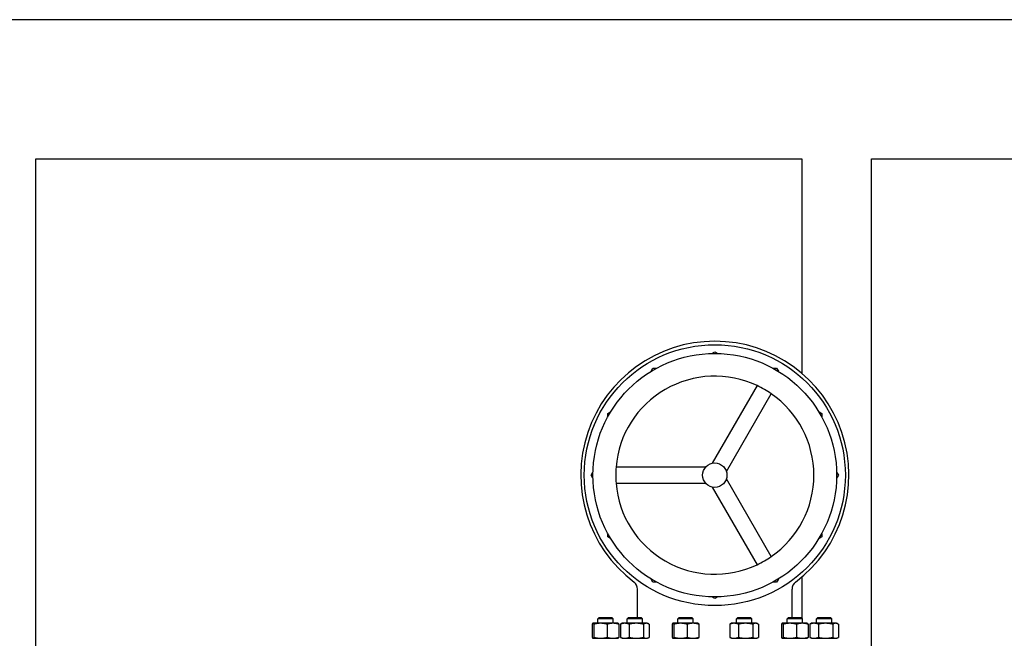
# Model space of a CAD drawing. Header units: inches. Extents: x 36 to 1719, y -84 to 1122.
# Tile 502 of 558: x 862 to 919, y 863 to 898. Entities that reach past the tile are written whole.
import ezdxf

# ---------------------------------------------------------------- set-up
doc = ezdxf.new("R2010")
doc.units = ezdxf.units.IN
doc.header["$LTSCALE"] = 48
doc.header["$MEASUREMENT"] = 0
doc.layers.add('Visible (ANSI)', color=7, linetype='Continuous', lineweight=30)

msp = doc.modelspace()

# ---------------------------------------------------------------- linework, layer by layer
at = {"layer": 'Visible (ANSI)'}
for p, q in [((1046.91768, 898.4914), (785.97918, 898.4914)), ((863.41768, 890.4914), (907.41768, 890.4914)), ((863.41768, 765.4914), (863.41768, 890.4914)), ((907.41768, 890.4914), (907.41768, 878.15966)), ((911.41768, 890.4914), (955.41768, 890.4914)), ((911.41768, 855.47047), (911.41768, 890.4914)), ((902.2406, 879.30166), (902.41768, 879.4039)), ((902.41768, 879.4039), (902.59477, 879.30166)), ((898.76544, 878.27559), (898.86768, 878.45268)), ((898.86768, 878.45268), (899.07216, 878.45268)), ((905.7632, 878.45268), (905.96768, 878.45268)), ((905.96768, 878.45268), (906.06992, 878.27559)), ((904.85085, 877.4516), (902.27441, 872.98908)), ((903.0827, 872.52241), (905.65914, 876.98493)), ((896.2689, 875.8539), (896.44599, 875.95614)), ((896.2689, 875.64942), (896.2689, 875.8539)), ((908.38938, 875.95614), (908.56646, 875.8539)), ((908.56646, 875.8539), (908.56646, 875.64942)), ((901.89593, 872.77056), (896.74306, 872.77056)), ((895.31768, 872.3039), (895.41992, 872.48098)), ((895.41992, 872.12681), (895.31768, 872.3039)), ((909.41544, 872.48098), (909.51768, 872.3039)), ((909.51768, 872.3039), (909.41544, 872.12681)), ((896.74306, 871.83723), (901.89593, 871.83723)), ((905.65914, 867.62286), (903.0827, 872.08538)), ((902.27441, 871.61872), (904.85085, 867.15619)), ((896.2689, 868.7539), (896.2689, 868.95838)), ((908.56646, 868.95838), (908.56646, 868.7539)), ((896.44599, 868.65166), (896.2689, 868.7539)), ((908.56646, 868.7539), (908.38938, 868.65166)), ((898.86768, 866.15512), (898.76544, 866.3322)), ((899.07216, 866.15512), (898.86768, 866.15512)), ((905.96768, 866.15512), (905.7632, 866.15512)), ((906.06992, 866.3322), (905.96768, 866.15512)), ((907.41768, 866.44813), (907.41768, 864.07968)), ((897.97768, 864.1189), (897.97768, 865.75895)), ((906.85768, 864.1189), (906.85768, 865.75895)), ((902.41768, 865.2039), (902.2406, 865.30614)), ((902.59477, 865.30614), (902.41768, 865.2039)), ((895.37517, 863.73603), (895.37517, 862.98076)), ((895.42016, 863.7879), (895.41483, 863.78541)), ((895.42546, 863.7879), (895.42016, 863.7879)), ((895.85774, 863.7879), (895.42546, 863.7879)), ((895.47574, 863.73603), (895.47574, 862.98076)), ((895.77458, 864.1189), (895.70166, 864.04598)), ((896.57666, 864.04598), (895.70166, 864.04598)), ((895.70166, 863.7879), (895.70166, 864.04598)), ((895.77458, 864.1189), (896.50375, 864.1189)), ((896.57144, 863.7879), (895.85774, 863.7879)), ((896.23973, 863.73603), (896.23973, 862.98076)), ((896.50375, 864.1189), (896.57666, 864.04598)), ((896.85816, 863.7879), (896.57144, 863.7879)), ((896.57666, 863.7879), (896.57666, 864.04598)), ((896.85816, 863.7879), (896.8635, 863.78541)), ((896.90315, 863.73603), (896.90315, 862.98076)), ((896.99737, 863.73603), (896.99737, 862.98076)), ((897.10249, 863.7879), (897.04015, 863.75883)), ((897.24695, 863.7879), (897.10249, 863.7879)), ((897.90858, 863.7879), (897.24695, 863.7879)), ((897.4569, 864.1189), (897.38399, 864.04598)), ((898.25899, 864.04598), (897.38399, 864.04598)), ((897.38399, 863.7879), (897.38399, 864.04598)), ((897.4569, 864.1189), (898.18607, 864.1189)), ((897.49652, 863.73603), (897.49652, 862.98076)), ((898.48312, 863.7879), (897.90858, 863.7879)), ((898.18607, 864.1189), (898.25899, 864.04598)), ((898.25899, 863.7879), (898.25899, 864.04598)), ((898.32064, 863.73603), (898.32064, 862.98076)), ((898.54049, 863.7879), (898.48312, 863.7879)), ((898.54049, 863.7879), (898.60283, 863.75883)), ((898.6456, 863.73603), (898.6456, 862.98076)), ((899.97137, 863.73603), (899.97137, 862.98076)), ((900.01636, 863.7879), (900.01102, 863.78541)), ((900.02165, 863.7879), (900.01636, 863.7879)), ((900.45393, 863.7879), (900.02165, 863.7879)), ((900.07194, 863.73603), (900.07194, 862.98076)), ((900.37077, 864.1189), (900.29786, 864.04598)), ((901.17286, 864.04598), (900.29786, 864.04598)), ((900.29786, 863.7879), (900.29786, 864.04598)), ((900.37077, 864.1189), (901.09994, 864.1189)), ((901.16764, 863.7879), (900.45393, 863.7879)), ((900.83592, 863.73603), (900.83592, 862.98076)), ((901.09994, 864.1189), (901.17286, 864.04598)), ((901.45436, 863.7879), (901.16764, 863.7879)), ((901.17286, 863.7879), (901.17286, 864.04598)), ((901.45436, 863.7879), (901.45969, 863.78541)), ((901.49935, 863.73603), (901.49935, 862.98076)), ((903.27589, 863.73603), (903.27589, 862.98076)), ((903.38101, 863.7879), (903.31867, 863.75883)), ((903.52547, 863.7879), (903.38101, 863.7879)), ((904.1871, 863.7879), (903.52547, 863.7879)), ((903.73542, 864.1189), (903.66251, 864.04598)), ((904.53751, 864.04598), (903.66251, 864.04598)), ((903.66251, 863.7879), (903.66251, 864.04598)), ((903.73542, 864.1189), (904.46459, 864.1189)), ((903.77504, 863.73603), (903.77504, 862.98076)), ((904.76164, 863.7879), (904.1871, 863.7879)), ((904.46459, 864.1189), (904.53751, 864.04598)), ((904.53751, 863.7879), (904.53751, 864.04598)), ((904.59916, 863.73603), (904.59916, 862.98076)), ((904.81901, 863.7879), (904.76164, 863.7879)), ((904.81901, 863.7879), (904.88135, 863.75883)), ((904.92412, 863.73603), (904.92412, 862.98076)), ((906.24989, 863.73603), (906.24989, 862.98076)), ((906.29488, 863.7879), (906.28954, 863.78541)), ((906.30017, 863.7879), (906.29488, 863.7879)), ((906.73245, 863.7879), (906.30017, 863.7879)), ((906.35045, 863.73603), (906.35045, 862.98076)), ((906.64929, 864.1189), (906.57638, 864.04598)), ((907.45138, 864.04598), (906.57638, 864.04598)), ((906.57638, 863.7879), (906.57638, 864.04598)), ((906.64929, 864.1189), (907.37846, 864.1189)), ((907.44615, 863.7879), (906.73245, 863.7879)), ((907.11444, 863.73603), (907.11444, 862.98076)), ((907.37846, 864.1189), (907.45138, 864.04598)), ((907.73288, 863.7879), (907.44615, 863.7879)), ((907.45138, 863.7879), (907.45138, 864.04598)), ((907.73288, 863.7879), (907.73821, 863.78541)), ((907.77786, 863.73603), (907.77786, 862.98076)), ((907.87208, 863.73603), (907.87208, 862.98076)), ((907.9772, 863.7879), (907.91486, 863.75883)), ((908.12166, 863.7879), (907.9772, 863.7879)), ((908.78329, 863.7879), (908.12166, 863.7879)), ((908.33162, 864.1189), (908.2587, 864.04598)), ((909.1337, 864.04598), (908.2587, 864.04598)), ((908.2587, 863.7879), (908.2587, 864.04598)), ((908.33162, 864.1189), (909.06078, 864.1189)), ((908.37124, 863.73603), (908.37124, 862.98076)), ((909.35783, 863.7879), (908.78329, 863.7879)), ((909.06078, 864.1189), (909.1337, 864.04598)), ((909.1337, 863.7879), (909.1337, 864.04598)), ((909.19535, 863.73603), (909.19535, 862.98076)), ((909.4152, 863.7879), (909.35783, 863.7879)), ((909.4152, 863.7879), (909.47754, 863.75883)), ((909.52032, 863.73603), (909.52032, 862.98076)), ((895.42016, 862.9289), (895.41483, 862.93138)), ((895.42016, 862.9289), (895.42546, 862.9289)), ((895.42546, 862.9289), (895.85774, 862.9289)), ((895.70166, 862.9239), (895.70166, 862.9289)), ((895.85774, 862.9289), (896.57144, 862.9289)), ((896.57144, 862.9289), (896.85816, 862.9289)), ((896.57666, 862.9239), (896.57666, 862.9289)), ((896.85816, 862.9289), (896.8635, 862.93138)), ((897.10249, 862.9289), (897.04015, 862.95797)), ((897.10249, 862.9289), (897.24695, 862.9289)), ((897.24695, 862.9289), (897.90858, 862.9289)), ((897.38399, 862.9239), (897.38399, 862.9289)), ((897.90858, 862.9289), (898.48312, 862.9289)), ((898.25899, 862.9239), (898.25899, 862.9289)), ((898.48312, 862.9289), (898.54049, 862.9289)), ((898.54049, 862.9289), (898.60283, 862.95797)), ((900.01636, 862.9289), (900.01102, 862.93138)), ((900.01636, 862.9289), (900.02165, 862.9289)), ((900.02165, 862.9289), (900.45393, 862.9289)), ((900.29786, 862.9239), (900.29786, 862.9289)), ((900.45393, 862.9289), (901.16764, 862.9289)), ((901.16764, 862.9289), (901.45436, 862.9289)), ((901.17286, 862.9239), (901.17286, 862.9289)), ((901.45436, 862.9289), (901.45969, 862.93138)), ((903.38101, 862.9289), (903.31867, 862.95797)), ((903.38101, 862.9289), (903.52547, 862.9289)), ((903.52547, 862.9289), (904.1871, 862.9289)), ((903.66251, 862.9239), (903.66251, 862.9289)), ((904.1871, 862.9289), (904.76164, 862.9289)), ((904.53751, 862.9239), (904.53751, 862.9289)), ((904.76164, 862.9289), (904.81901, 862.9289)), ((904.81901, 862.9289), (904.88135, 862.95797)), ((906.29488, 862.9289), (906.28954, 862.93138)), ((906.29488, 862.9289), (906.30017, 862.9289)), ((906.30017, 862.9289), (906.73245, 862.9289)), ((906.57638, 862.9239), (906.57638, 862.9289)), ((906.73245, 862.9289), (907.44615, 862.9289)), ((907.44615, 862.9289), (907.73288, 862.9289)), ((907.45138, 862.9239), (907.45138, 862.9289)), ((907.73288, 862.9289), (907.73821, 862.93138)), ((907.9772, 862.9289), (907.91486, 862.95797)), ((907.9772, 862.9289), (908.12166, 862.9289)), ((908.12166, 862.9289), (908.78329, 862.9289)), ((908.2587, 862.9239), (908.2587, 862.9289)), ((908.78329, 862.9289), (909.35783, 862.9289)), ((909.1337, 862.9239), (909.1337, 862.9289)), ((909.35783, 862.9289), (909.4152, 862.9289)), ((909.4152, 862.9289), (909.47754, 862.95797))]:
    msp.add_line(p, q, dxfattribs=at)
for radius in [7.5, 7, 0.7]:
    msp.add_circle((902.41768, 872.3039), radius, dxfattribs=at)
for centre, radius, start, end in [((902.41768, 872.3039), 7.7, 307.04478, 232.95522), ((902.41768, 872.3039), 5.69378, 64.701279, 175.298721), ((902.41768, 872.3039), 5.69378, 55.298721, 64.701279), ((902.41768, 872.3039), 5.69378, 304.701279, 55.298721), ((902.41768, 872.3039), 5.69378, 175.298721, 184.701279), ((902.41768, 872.3039), 5.69378, 184.701279, 295.298721), ((902.41768, 872.3039), 5.69378, 295.298721, 304.701279), ((897.47768, 865.75895), 0.5, 0, 52.95522), ((907.35768, 865.75895), 0.5, 127.04478, 180)]:
    msp.add_arc(centre, radius, start, end, dxfattribs=at)
for points, weights in [([(895.42546, 863.7879), (895.40212, 863.7879), (895.37517, 863.73603)], [1, 1.0379548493, 1]), ([(895.47574, 863.73603), (895.44879, 863.7879), (895.42546, 863.7879)], [1, 1.0379548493, 1]), ([(895.85774, 863.7879), (895.68045, 863.7879), (895.47574, 863.73603)], [1, 1.0379548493, 1]), ([(896.23973, 863.73603), (896.03502, 863.7879), (895.85774, 863.7879)], [1, 1.0379548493, 1]), ([(896.57144, 863.7879), (896.41749, 863.7879), (896.23973, 863.73603)], [1, 1.0379548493, 1]), ([(896.90315, 863.73603), (896.72539, 863.7879), (896.57144, 863.7879)], [1, 1.0379548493, 1]), ([(896.8635, 863.78541), (896.88197, 863.77679), (896.90315, 863.73603)], [1.01304319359, 1.02958951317, 1]), ([(897.24695, 863.7879), (897.13112, 863.7879), (896.99737, 863.73603)], [1, 1.0379548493, 1]), ([(896.99737, 863.73603), (897.01941, 863.74916), (897.04015, 863.75883)], [1, 1.00934096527, 1.01408417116]), ([(897.49652, 863.73603), (897.36278, 863.7879), (897.24695, 863.7879)], [1, 1.0379548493, 1]), ([(897.90858, 863.7879), (897.71734, 863.7879), (897.49652, 863.73603)], [1, 1.0379548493, 1]), ([(898.32064, 863.73603), (898.09982, 863.7879), (897.90858, 863.7879)], [1, 1.0379548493, 1]), ([(898.48312, 863.7879), (898.40771, 863.7879), (898.32064, 863.73603)], [1, 1.0379548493, 1]), ([(898.6456, 863.73603), (898.55853, 863.7879), (898.48312, 863.7879)], [1, 1.0379548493, 1]), ([(900.02165, 863.7879), (899.99832, 863.7879), (899.97137, 863.73603)], [1, 1.0379548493, 1]), ([(900.07194, 863.73603), (900.04499, 863.7879), (900.02165, 863.7879)], [1, 1.0379548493, 1]), ([(900.45393, 863.7879), (900.27665, 863.7879), (900.07194, 863.73603)], [1, 1.0379548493, 1]), ([(900.83592, 863.73603), (900.63121, 863.7879), (900.45393, 863.7879)], [1, 1.0379548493, 1]), ([(901.16764, 863.7879), (901.01369, 863.7879), (900.83592, 863.73603)], [1, 1.0379548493, 1]), ([(901.49935, 863.73603), (901.32158, 863.7879), (901.16764, 863.7879)], [1, 1.0379548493, 1]), ([(901.45969, 863.78541), (901.47817, 863.77679), (901.49935, 863.73603)], [1.01304319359, 1.02958951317, 1]), ([(903.52547, 863.7879), (903.40964, 863.7879), (903.27589, 863.73603)], [1, 1.0379548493, 1]), ([(903.27589, 863.73603), (903.29793, 863.74916), (903.31867, 863.75883)], [1, 1.00934096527, 1.01408417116]), ([(903.77504, 863.73603), (903.64129, 863.7879), (903.52547, 863.7879)], [1, 1.0379548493, 1]), ([(904.1871, 863.7879), (903.99586, 863.7879), (903.77504, 863.73603)], [1, 1.0379548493, 1]), ([(904.59916, 863.73603), (904.37834, 863.7879), (904.1871, 863.7879)], [1, 1.0379548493, 1]), ([(904.76164, 863.7879), (904.68623, 863.7879), (904.59916, 863.73603)], [1, 1.0379548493, 1]), ([(904.92412, 863.73603), (904.83705, 863.7879), (904.76164, 863.7879)], [1, 1.0379548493, 1]), ([(906.30017, 863.7879), (906.27683, 863.7879), (906.24989, 863.73603)], [1, 1.0379548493, 1]), ([(906.35045, 863.73603), (906.32351, 863.7879), (906.30017, 863.7879)], [1, 1.0379548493, 1]), ([(906.73245, 863.7879), (906.55516, 863.7879), (906.35045, 863.73603)], [1, 1.0379548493, 1]), ([(907.11444, 863.73603), (906.90973, 863.7879), (906.73245, 863.7879)], [1, 1.0379548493, 1]), ([(907.44615, 863.7879), (907.29221, 863.7879), (907.11444, 863.73603)], [1, 1.0379548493, 1]), ([(907.77786, 863.73603), (907.6001, 863.7879), (907.44615, 863.7879)], [1, 1.0379548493, 1]), ([(907.73821, 863.78541), (907.75669, 863.77679), (907.77786, 863.73603)], [1.01304319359, 1.02958951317, 1]), ([(908.12166, 863.7879), (908.00583, 863.7879), (907.87208, 863.73603)], [1, 1.0379548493, 1]), ([(907.87208, 863.73603), (907.89412, 863.74916), (907.91486, 863.75883)], [1, 1.00934096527, 1.01408417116]), ([(908.37124, 863.73603), (908.23749, 863.7879), (908.12166, 863.7879)], [1, 1.0379548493, 1]), ([(908.78329, 863.7879), (908.59206, 863.7879), (908.37124, 863.73603)], [1, 1.0379548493, 1]), ([(909.19535, 863.73603), (908.97453, 863.7879), (908.78329, 863.7879)], [1, 1.0379548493, 1]), ([(909.35783, 863.7879), (909.28243, 863.7879), (909.19535, 863.73603)], [1, 1.0379548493, 1]), ([(909.52032, 863.73603), (909.43324, 863.7879), (909.35783, 863.7879)], [1, 1.0379548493, 1]), ([(895.37517, 862.98076), (895.40212, 862.9289), (895.42546, 862.9289)], [1, 1.0379548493, 1]), ([(895.42546, 862.9289), (895.44879, 862.9289), (895.47574, 862.98076)], [1, 1.0379548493, 1]), ([(895.47574, 862.98076), (895.68045, 862.9289), (895.85774, 862.9289)], [1, 1.0379548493, 1]), ([(895.85774, 862.9289), (896.03502, 862.9289), (896.23973, 862.98076)], [1, 1.0379548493, 1]), ([(896.23973, 862.98076), (896.41749, 862.9289), (896.57144, 862.9289)], [1, 1.0379548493, 1]), ([(896.57144, 862.9289), (896.72539, 862.9289), (896.90315, 862.98076)], [1, 1.0379548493, 1]), ([(896.90315, 862.98076), (896.88197, 862.94), (896.8635, 862.93138)], [1, 1.02958951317, 1.01304319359]), ([(896.99737, 862.98076), (897.13112, 862.9289), (897.24695, 862.9289)], [1, 1.0379548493, 1]), ([(897.04015, 862.95797), (897.01941, 862.96764), (896.99737, 862.98076)], [1.01408417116, 1.00934096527, 1]), ([(897.24695, 862.9289), (897.36278, 862.9289), (897.49652, 862.98076)], [1, 1.0379548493, 1]), ([(897.49652, 862.98076), (897.71734, 862.9289), (897.90858, 862.9289)], [1, 1.0379548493, 1]), ([(897.90858, 862.9289), (898.09982, 862.9289), (898.32064, 862.98076)], [1, 1.0379548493, 1]), ([(898.32064, 862.98076), (898.40771, 862.9289), (898.48312, 862.9289)], [1, 1.0379548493, 1]), ([(898.48312, 862.9289), (898.55853, 862.9289), (898.6456, 862.98076)], [1, 1.0379548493, 1]), ([(899.97137, 862.98076), (899.99832, 862.9289), (900.02165, 862.9289)], [1, 1.0379548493, 1]), ([(900.02165, 862.9289), (900.04499, 862.9289), (900.07194, 862.98076)], [1, 1.0379548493, 1]), ([(900.07194, 862.98076), (900.27665, 862.9289), (900.45393, 862.9289)], [1, 1.0379548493, 1]), ([(900.45393, 862.9289), (900.63121, 862.9289), (900.83592, 862.98076)], [1, 1.0379548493, 1]), ([(900.83592, 862.98076), (901.01369, 862.9289), (901.16764, 862.9289)], [1, 1.0379548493, 1]), ([(901.16764, 862.9289), (901.32158, 862.9289), (901.49935, 862.98076)], [1, 1.0379548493, 1]), ([(901.49935, 862.98076), (901.47817, 862.94), (901.45969, 862.93138)], [1, 1.02958951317, 1.01304319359]), ([(903.27589, 862.98076), (903.40964, 862.9289), (903.52547, 862.9289)], [1, 1.0379548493, 1]), ([(903.31867, 862.95797), (903.29793, 862.96764), (903.27589, 862.98076)], [1.01408417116, 1.00934096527, 1]), ([(903.52547, 862.9289), (903.64129, 862.9289), (903.77504, 862.98076)], [1, 1.0379548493, 1]), ([(903.77504, 862.98076), (903.99586, 862.9289), (904.1871, 862.9289)], [1, 1.0379548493, 1]), ([(904.1871, 862.9289), (904.37834, 862.9289), (904.59916, 862.98076)], [1, 1.0379548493, 1]), ([(904.59916, 862.98076), (904.68623, 862.9289), (904.76164, 862.9289)], [1, 1.0379548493, 1]), ([(904.76164, 862.9289), (904.83705, 862.9289), (904.92412, 862.98076)], [1, 1.0379548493, 1]), ([(906.24989, 862.98076), (906.27683, 862.9289), (906.30017, 862.9289)], [1, 1.0379548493, 1]), ([(906.30017, 862.9289), (906.32351, 862.9289), (906.35045, 862.98076)], [1, 1.0379548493, 1]), ([(906.35045, 862.98076), (906.55516, 862.9289), (906.73245, 862.9289)], [1, 1.0379548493, 1]), ([(906.73245, 862.9289), (906.90973, 862.9289), (907.11444, 862.98076)], [1, 1.0379548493, 1]), ([(907.11444, 862.98076), (907.29221, 862.9289), (907.44615, 862.9289)], [1, 1.0379548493, 1]), ([(907.44615, 862.9289), (907.6001, 862.9289), (907.77786, 862.98076)], [1, 1.0379548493, 1]), ([(907.77786, 862.98076), (907.75669, 862.94), (907.73821, 862.93138)], [1, 1.02958951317, 1.01304319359]), ([(907.87208, 862.98076), (908.00583, 862.9289), (908.12166, 862.9289)], [1, 1.0379548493, 1]), ([(907.91486, 862.95797), (907.89412, 862.96764), (907.87208, 862.98076)], [1.01408417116, 1.00934096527, 1]), ([(908.12166, 862.9289), (908.23749, 862.9289), (908.37124, 862.98076)], [1, 1.0379548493, 1]), ([(908.37124, 862.98076), (908.59206, 862.9289), (908.78329, 862.9289)], [1, 1.0379548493, 1]), ([(908.78329, 862.9289), (908.97453, 862.9289), (909.19535, 862.98076)], [1, 1.0379548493, 1]), ([(909.19535, 862.98076), (909.28243, 862.9289), (909.35783, 862.9289)], [1, 1.0379548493, 1]), ([(909.35783, 862.9289), (909.43324, 862.9289), (909.52032, 862.98076)], [1, 1.0379548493, 1])]:
    msp.add_rational_spline(points, weights, degree=2, dxfattribs=at)

doc.saveas('drawing.dxf')
